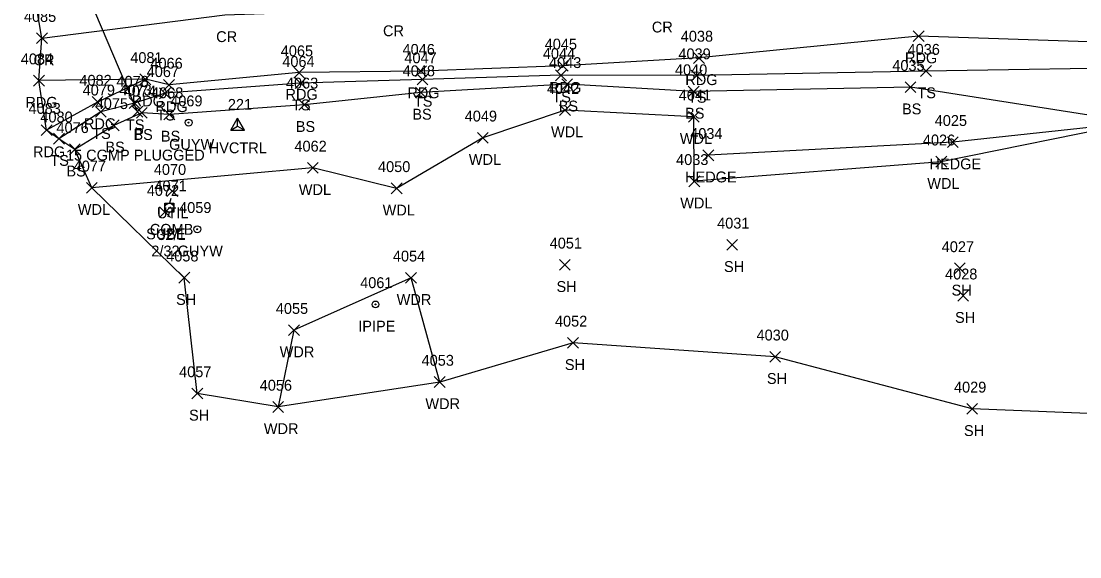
# Model space of a CAD drawing. Extents: x 1439173 to 1457902, y 641926 to 659889.
# Drawn here: x 1445362.7 to 1445557.8, y 655190.5 to 655289.2 of the extents above; entities that cross this region are included whole.
import ezdxf

# ---------------------------------------------------------------- set-up
doc = ezdxf.new("R2010")
doc.units = 0
for name, color, linetype in [('C_A', 7, 'Continuous'), ('C_I', 7, 'Continuous'), ('CPSM', 7, 'Continuous'), ('D_A', 7, 'Continuous'), ('D_C', 7, 'Continuous'), ('D_I', 7, 'Continuous'), ('D_TIC', 7, 'Continuous'), ('DCP', 7, 'Continuous'), ('L_A', 7, 'Continuous'), ('L_I', 7, 'Continuous'), ('L_TIC', 7, 'Continuous'), ('LAHR', 7, 'Continuous'), ('LAWA', 7, 'Continuous'), ('LELB', 7, 'Continuous'), ('LSOGP', 7, 'Continuous'), ('M_A', 7, 'Continuous'), ('M_I', 7, 'Continuous'), ('MPIP', 7, 'Continuous'), ('P_A', 7, 'Continuous'), ('P_I', 7, 'Continuous'), ('P_TIC', 7, 'Continuous'), ('PEU', 7, 'Continuous'), ('PRC', 7, 'Continuous'), ('U_A', 7, 'Continuous'), ('U_C', 7, 'Continuous'), ('U_I', 7, 'Continuous'), ('U_TIC', 7, 'Continuous'), ('UDEFAULT', 7, 'Continuous'), ('UP', 7, 'Continuous'), ('UPGW', 7, 'Continuous')]:
    doc.layers.add(name, color=color, linetype=linetype)

msp = doc.modelspace()

# ---------------------------------------------------------------- linework, layer by layer
at = {"layer": 'CPSM'}
for p, q in [((1445401.31, 655269.12), (1445402.56, 655271.29)), ((1445403.81, 655269.12), (1445402.56, 655271.29)), ((1445402.56, 655269.84), (1445402.56, 655271.29)), ((1445401.31, 655269.12), (1445402.56, 655269.84)), ((1445401.31, 655269.12), (1445403.81, 655269.12)), ((1445402.56, 655269.84), (1445402.56, 655269.84)), ((1445402.56, 655269.84), (1445403.81, 655269.12))]:
    msp.add_line(p, q, dxfattribs=at)
at = {"layer": 'D_TIC'}
for points in [[(1445383.13, 655271.5), (1445385.13, 655273.5)], [(1445385.13, 655271.5), (1445383.13, 655273.5)]]:
    msp.add_lwpolyline(points, dxfattribs=at)
at = {"layer": 'DCP'}
msp.add_lwpolyline([(1445384.13, 655272.5), (1445368.6, 655309.08)], dxfattribs=at)
at = {"layer": 'L_TIC'}
for points in [[(1445528.41, 655278.98), (1445530.41, 655280.98)], [(1445530.41, 655278.98), (1445528.41, 655280.98)], [(1445413.18, 655276.74), (1445415.18, 655278.74)], [(1445415.18, 655276.74), (1445413.18, 655278.74)], [(1445435.64, 655277.43), (1445437.64, 655279.43)], [(1445437.64, 655277.43), (1445435.64, 655279.43)], [(1445461.15, 655278.21), (1445463.15, 655280.21)], [(1445463.15, 655278.21), (1445461.15, 655280.21)], [(1445486.15, 655278.15), (1445488.15, 655280.15)], [(1445488.15, 655278.15), (1445486.15, 655280.15)], [(1445388.2, 655274.88), (1445390.2, 655276.88)], [(1445390.2, 655274.88), (1445388.2, 655276.88)], [(1445435.32, 655275.03), (1445437.32, 655277.03)], [(1445437.32, 655275.03), (1445435.32, 655277.03)], [(1445462.29, 655276.54), (1445464.29, 655278.54)], [(1445464.29, 655276.54), (1445462.29, 655278.54)], [(1445485.59, 655275.22), (1445487.59, 655277.22)], [(1445487.59, 655275.22), (1445485.59, 655277.22)], [(1445525.55, 655276.01), (1445527.55, 655278.01)], [(1445527.55, 655276.01), (1445525.55, 655278.01)], [(1445382.58, 655273.09), (1445384.58, 655275.09)], [(1445384.58, 655273.09), (1445382.58, 655275.09)], [(1445413.85, 655272.76), (1445415.85, 655274.76)], [(1445415.85, 655272.76), (1445413.85, 655274.76)], [(1445376.36, 655271.48), (1445378.36, 655273.48)], [(1445378.36, 655271.48), (1445376.36, 655273.48)], [(1445383.93, 655271.29), (1445385.93, 655273.29)], [(1445385.93, 655271.29), (1445383.93, 655273.29)], [(1445388.99, 655270.98), (1445390.99, 655272.98)], [(1445390.99, 655270.98), (1445388.99, 655272.98)], [(1445461.9, 655271.77), (1445463.9, 655273.77)], [(1445463.9, 655271.77), (1445461.9, 655273.77)], [(1445378.76, 655268.98), (1445380.76, 655270.98)], [(1445380.76, 655268.98), (1445378.76, 655270.98)], [(1445485.63, 655270.56), (1445487.63, 655272.56)], [(1445487.63, 655270.56), (1445485.63, 655272.56)], [(1445368.65, 655266.52), (1445370.65, 655268.52)], [(1445370.65, 655266.52), (1445368.65, 655268.52)], [(1445446.76, 655266.69), (1445448.76, 655268.69)], [(1445448.76, 655266.69), (1445446.76, 655268.69)], [(1445533.36, 655265.87), (1445535.36, 655267.87)], [(1445535.36, 655265.87), (1445533.36, 655267.87)], [(1445371.58, 655264.56), (1445373.58, 655266.56)], [(1445373.58, 655264.56), (1445371.58, 655266.56)], [(1445488.31, 655263.47), (1445490.31, 655265.47)], [(1445490.31, 655263.47), (1445488.31, 655265.47)], [(1445415.42, 655261.14), (1445417.42, 655263.14)], [(1445417.42, 655261.14), (1445415.42, 655263.14)], [(1445531.23, 655262.28), (1445533.23, 655264.28)], [(1445533.23, 655262.28), (1445531.23, 655264.28)], [(1445374.7, 655257.48), (1445376.7, 655259.48)], [(1445376.7, 655257.48), (1445374.7, 655259.48)], [(1445430.87, 655257.37), (1445432.87, 655259.37)], [(1445432.87, 655257.37), (1445430.87, 655259.37)], [(1445485.71, 655258.67), (1445487.71, 655260.67)], [(1445487.71, 655258.67), (1445485.71, 655260.67)], [(1445492.7, 655246.96), (1445494.7, 655248.96)], [(1445494.7, 655246.96), (1445492.7, 655248.96)], [(1445461.85, 655243.28), (1445463.85, 655245.28)], [(1445463.85, 655243.28), (1445461.85, 655245.28)], [(1445534.64, 655242.62), (1445536.64, 655244.62)], [(1445536.64, 655242.62), (1445534.64, 655244.62)], [(1445391.74, 655240.9), (1445393.74, 655242.9)], [(1445393.74, 655240.9), (1445391.74, 655242.9)], [(1445433.52, 655240.89), (1445435.52, 655242.89)], [(1445435.52, 655240.89), (1445433.52, 655242.89)], [(1445535.27, 655237.59), (1445537.27, 655239.59)], [(1445537.27, 655237.59), (1445535.27, 655239.59)], [(1445411.95, 655231.24), (1445413.95, 655233.24)], [(1445413.95, 655231.24), (1445411.95, 655233.24)], [(1445463.38, 655228.9), (1445465.38, 655230.9)], [(1445465.38, 655228.9), (1445463.38, 655230.9)], [(1445500.62, 655226.34), (1445502.62, 655228.34)], [(1445502.62, 655226.34), (1445500.62, 655228.34)], [(1445438.81, 655221.69), (1445440.81, 655223.69)], [(1445440.81, 655221.69), (1445438.81, 655223.69)], [(1445394.13, 655219.58), (1445396.13, 655221.58)], [(1445396.13, 655219.58), (1445394.13, 655221.58)], [(1445409.03, 655217.09), (1445411.03, 655219.09)], [(1445411.03, 655217.09), (1445409.03, 655219.09)], [(1445536.92, 655216.74), (1445538.92, 655218.74)], [(1445538.92, 655216.74), (1445536.92, 655218.74)]]:
    msp.add_lwpolyline(points, dxfattribs=at)
at = {"layer": 'LAHR'}
msp.add_lwpolyline([(1445568.02, 655270.53), (1445534.36, 655266.87), (1445489.31, 655264.47)], dxfattribs=at)
at = {"layer": 'LAWA'}
for points in [[(1445797.04, 655161.12), (1445780.89, 655226.52), (1445771.34, 655256.9), (1445758.58, 655271.13), (1445738.33, 655277.27), (1445708.41, 655281.97), (1445687.7, 655284.91), (1445656.44, 655282.56), (1445626.98, 655280.3), (1445588.82, 655280.52), (1445575.01, 655280.69), (1445568.02, 655270.53), (1445532.23, 655263.28), (1445486.71, 655259.67), (1445486.63, 655271.56), (1445462.9, 655272.77), (1445447.76, 655267.69), (1445431.87, 655258.37), (1445416.42, 655262.14), (1445375.7, 655258.48)], [(1445439.81, 655222.69), (1445434.52, 655241.89), (1445412.95, 655232.24), (1445410.03, 655218.09)]]:
    msp.add_lwpolyline(points, dxfattribs=at)
at = {"layer": 'LELB'}
for points in [[(1445575.01, 655280.69), (1445529.41, 655279.98), (1445487.15, 655279.15), (1445462.15, 655279.21), (1445436.64, 655278.43), (1445414.18, 655277.74), (1445389.2, 655275.88), (1445383.58, 655274.09), (1445377.36, 655272.48), (1445369.65, 655267.52)], [(1445813.85, 655056.86), (1445803.59, 655087.69), (1445795.46, 655122.74), (1445792.34, 655159.64), (1445783.97, 655197.51), (1445772.26, 655223.69), (1445766.3, 655253.26), (1445755.33, 655265.09), (1445731.88, 655270.35), (1445708.25, 655276.14), (1445681.4, 655276.68), (1445656.25, 655277.39), (1445629.76, 655276.61), (1445588.68, 655274.85), (1445568.02, 655270.53), (1445526.55, 655277.01), (1445486.59, 655276.22), (1445463.29, 655277.54), (1445436.32, 655276.03), (1445414.85, 655273.76), (1445389.99, 655271.98), (1445384.93, 655272.29), (1445379.76, 655269.98), (1445372.58, 655265.56)]]:
    msp.add_lwpolyline(points, dxfattribs=at)
at = {"layer": 'LSOGP'}
msp.add_lwpolyline([(1445571.44, 655216.42), (1445537.92, 655217.74), (1445501.61, 655227.34), (1445464.37, 655229.89), (1445439.8, 655222.69), (1445410.03, 655218.09), (1445395.13, 655220.57), (1445392.74, 655241.89), (1445375.69, 655258.47), (1445372.58, 655265.55), (1445369.64, 655267.51), (1445367.37, 655269.09), (1445365.96, 655278.22), (1445366.52, 655286.04), (1445364.46, 655298.02)], dxfattribs=at)
at = {"layer": 'MPIP'}
for radius in [0.625, 0.0833]:
    msp.add_circle((1445427.97, 655236.99), radius, dxfattribs=at)
at = {"layer": 'P_TIC'}
for points in [[(1445365.52, 655285.04), (1445367.52, 655287.04)], [(1445367.52, 655285.04), (1445365.52, 655287.04)], [(1445527.05, 655285.41), (1445529.05, 655287.41)], [(1445529.05, 655285.41), (1445527.05, 655287.41)], [(1445486.57, 655281.4), (1445488.57, 655283.4)], [(1445488.57, 655281.4), (1445486.57, 655283.4)], [(1445412.9, 655278.7), (1445414.9, 655280.7)], [(1445414.9, 655278.7), (1445412.9, 655280.7)], [(1445435.35, 655278.97), (1445437.35, 655280.97)], [(1445437.35, 655278.97), (1445435.35, 655280.97)], [(1445461.49, 655279.95), (1445463.49, 655281.95)], [(1445463.49, 655279.95), (1445461.49, 655281.95)], [(1445364.96, 655277.22), (1445366.96, 655279.22)], [(1445366.96, 655277.22), (1445364.96, 655279.22)], [(1445384.57, 655277.46), (1445386.57, 655279.46)], [(1445386.57, 655277.46), (1445384.57, 655279.46)], [(1445384.57, 655277.46), (1445386.57, 655279.46)], [(1445386.57, 655277.46), (1445384.57, 655279.46)], [(1445388.94, 655276.42), (1445390.94, 655278.42)], [(1445390.94, 655276.42), (1445388.94, 655278.42)], [(1445375.76, 655273.28), (1445377.76, 655275.28)], [(1445377.76, 655273.28), (1445375.76, 655275.28)], [(1445366.38, 655268.1), (1445368.38, 655270.1)], [(1445368.38, 655268.1), (1445366.38, 655270.1)]]:
    msp.add_lwpolyline(points, dxfattribs=at)
at = {"layer": 'PEU'}
for points in [[(1445786.91, 655251.1), (1445779.41, 655263.71), (1445764.33, 655276.77), (1445740.6, 655285.59), (1445704.47, 655287.39), (1445687.24, 655286.84), (1445655.02, 655285.67), (1445627.28, 655284.31), (1445590.55, 655284.33), (1445528.05, 655286.41), (1445487.57, 655282.4), (1445462.49, 655280.95), (1445436.35, 655279.97), (1445413.9, 655279.7), (1445389.94, 655277.42), (1445385.57, 655278.46), (1445365.96, 655278.22)], [(1445385.57, 655278.46), (1445376.76, 655274.28), (1445367.38, 655269.1)]]:
    msp.add_lwpolyline(points, dxfattribs=at)
at = {"layer": 'PRC'}
msp.add_lwpolyline([(1445366.52, 655286.04), (1445400.19, 655290.32), (1445430.92, 655291.4), (1445480.45, 655292.09), (1445530.17, 655294.26), (1445565.75, 655294.83), (1445602.7, 655294.44), (1445643.3, 655294.36), (1445680.94, 655296.02), (1445709.23, 655295.88), (1445737.49, 655296.64), (1445766.42, 655294.95), (1445779.59, 655296.93)], dxfattribs=at)
at = {"layer": 'U_TIC'}
for points in [[(1445388.18, 655252.99), (1445390.18, 655254.99)], [(1445390.18, 655252.99), (1445388.18, 655254.99)]]:
    msp.add_lwpolyline(points, dxfattribs=at)
at = {"layer": 'UDEFAULT'}
for points in [[(1445389.55, 655256.85), (1445391.55, 655258.85)], [(1445391.55, 655256.85), (1445389.55, 655258.85)]]:
    msp.add_lwpolyline(points, dxfattribs=at)
at = {"layer": 'UP'}
for p, q in [((1445389.18, 655253.98), (1445389.18, 655255.65)), ((1445389.18, 655255.65), (1445390.84, 655255.65)), ((1445390.26, 655256.48), (1445390.01, 655255.65)), ((1445390.84, 655255.65), (1445390.84, 655253.98)), ((1445390.84, 655253.98), (1445389.18, 655253.98)), ((1445389.76, 655253.15), (1445390.01, 655253.98)), ((1445390.01, 655254.82), (1445390.01, 655254.82))]:
    msp.add_line(p, q, dxfattribs=at)
msp.add_circle((1445390.01, 655254.82), 0.833, dxfattribs=at)
at = {"layer": 'UPGW'}
for centre, radius in [((1445393.54, 655270.48), 0.625), ((1445393.54, 655270.48), 0.0833), ((1445395.14, 655250.83), 0.625), ((1445395.14, 655250.83), 0.0833)]:
    msp.add_circle(centre, radius, dxfattribs=at)

# ---------------------------------------------------------------- texts
at = {"layer": 'C_A'}
msp.add_text('HVCTRL', height=2, dxfattribs=at).set_placement((1445397.25, 655264.84))
at = {"layer": 'C_I'}
msp.add_text('221', height=2, dxfattribs=at).set_placement((1445400.77, 655272.84))
at = {"layer": 'D_A'}
msp.add_text('P', height=2, dxfattribs=at).set_placement((1445383.51, 655267.5))
at = {"layer": 'D_C'}
msp.add_text('15 CGMP PLUGGED', height=2, dxfattribs=at).set_placement((1445370.94, 655263.5))
at = {"layer": 'D_I'}
msp.add_text('4073', height=2, dxfattribs=at).set_placement((1445380.79, 655275.5))
at = {"layer": 'L_A'}
for s, p in [('TS', (1445527.82, 655274.98)), ('TS', (1445412.59, 655272.74)), ('TS', (1445435.05, 655273.43)), ('TS', (1445460.56, 655274.21)), ('TS', (1445485.56, 655274.15)), ('TS', (1445387.61, 655270.88)), ('BS', (1445434.76, 655271.03)), ('BS', (1445461.73, 655272.54)), ('BS', (1445485.03, 655271.22)), ('BS', (1445524.99, 655272.01)), ('TS', (1445381.99, 655269.09)), ('BS', (1445413.29, 655268.76)), ('TS', (1445375.77, 655267.48)), ('BS', (1445383.37, 655267.29)), ('BS', (1445388.43, 655266.98)), ('WDL', (1445460.32, 655267.77)), ('BS', (1445378.2, 655264.98)), ('WDL', (1445484.05, 655266.56)), ('TS', (1445368.06, 655262.52)), ('WDL', (1445445.17, 655262.69)), ('HEDGE', (1445530.06, 655261.87)), ('BS', (1445371.02, 655260.56)), ('HEDGE', (1445485.01, 655259.47)), ('WDL', (1445413.84, 655257.14)), ('WDL', (1445529.65, 655258.28)), ('WDL', (1445373.12, 655253.48)), ('WDL', (1445429.29, 655253.37)), ('WDL', (1445484.13, 655254.67)), ('SH', (1445492.19, 655242.96)), ('SH', (1445461.33, 655239.28)), ('SH', (1445534.13, 655238.62)), ('SH', (1445391.23, 655236.9)), ('WDR', (1445431.88, 655236.89)), ('SH', (1445534.76, 655233.59)), ('WDR', (1445410.32, 655227.24)), ('SH', (1445462.87, 655224.9)), ('SH', (1445500.1, 655222.34)), ('WDR', (1445437.17, 655217.69)), ('SH', (1445393.62, 655215.58)), ('WDR', (1445407.4, 655213.09)), ('SH', (1445536.41, 655212.74))]:
    msp.add_text(s, height=2, dxfattribs=at).set_placement(p)
at = {"layer": 'L_I'}
for s, p in [('4036', (1445526.02, 655282.98)), ('4064', (1445410.8, 655280.74)), ('4047', (1445433.3, 655281.43)), ('4044', (1445458.81, 655282.21)), ('4043', (1445459.95, 655280.54)), ('4039', (1445483.8, 655282.15)), ('4067', (1445385.81, 655278.88)), ('4048', (1445432.98, 655279.03)), ('4040', (1445483.16, 655279.22)), ('4035', (1445523.21, 655280.01)), ('4078', (1445380.24, 655277.09)), ('4063', (1445411.47, 655276.76)), ('4079', (1445374.01, 655275.48)), ('4074', (1445381.59, 655275.29)), ('4068', (1445386.61, 655274.98)), ('4042', (1445459.56, 655275.77)), ('4075', (1445376.42, 655272.98)), ('4041', (1445483.86, 655274.56)), ('4080', (1445366.22, 655270.52)), ('4049', (1445444.41, 655270.69)), ('4025', (1445531.02, 655269.87)), ('4076', (1445369.19, 655268.56)), ('4034', (1445485.97, 655267.47)), ('4062', (1445413.04, 655265.14)), ('4026', (1445528.84, 655266.28)), ('4077', (1445372.36, 655261.48)), ('4050', (1445428.44, 655261.37)), ('4033', (1445483.37, 655262.67)), ('4031', (1445490.93, 655250.96)), ('4051', (1445460.07, 655247.28)), ('4027', (1445532.31, 655246.62)), ('4058', (1445389.41, 655244.9)), ('4054', (1445431.18, 655244.89)), ('4028', (1445532.93, 655241.59)), ('4055', (1445409.61, 655235.24)), ('4052', (1445461.04, 655232.9)), ('4030', (1445498.19, 655230.34)), ('4053', (1445436.47, 655225.69)), ('4057', (1445391.79, 655223.58)), ('4056', (1445406.64, 655221.09)), ('4029', (1445534.57, 655220.74))]:
    msp.add_text(s, height=2, dxfattribs=at).set_placement(p)
at = {"layer": 'M_A'}
msp.add_text('IPIPE', height=2, dxfattribs=at).set_placement((1445424.8, 655231.99))
at = {"layer": 'M_I'}
msp.add_text('4061', height=2, dxfattribs=at).set_placement((1445425.15, 655239.99))
at = {"layer": 'P_A'}
for s, p in [('CR', (1445429.36, 655286.4)), ('CR', (1445478.89, 655287.09)), ('CR', (1445398.62, 655285.32)), ('CR', (1445364.96, 655281.04)), ('RDG', (1445525.54, 655281.41)), ('RDG', (1445485.06, 655277.4)), ('RDG', (1445411.39, 655274.7)), ('RDG', (1445433.84, 655274.97)), ('RDG', (1445459.97, 655275.95)), ('RDG', (1445363.45, 655273.22)), ('RDG', (1445383.05, 655273.46)), ('RDG', (1445383.05, 655273.46)), ('RDG', (1445387.43, 655272.42)), ('RDG', (1445374.25, 655269.28)), ('RDG', (1445364.86, 655264.1))]:
    msp.add_text(s, height=2, dxfattribs=at).set_placement(p)
at = {"layer": 'P_I'}
for s, p in [('4085', (1445363.19, 655289.04)), ('4038', (1445484.23, 655285.4)), ('4065', (1445410.52, 655282.7)), ('4046', (1445432.96, 655282.97)), ('4045', (1445459.15, 655283.95)), ('4084', (1445362.62, 655281.22)), ('4081', (1445382.79, 655281.46)), ('4081', (1445382.79, 655281.46)), ('4066', (1445386.5, 655280.42)), ('4082', (1445373.42, 655277.28)), ('4083', (1445364.04, 655272.1))]:
    msp.add_text(s, height=2, dxfattribs=at).set_placement(p)
at = {"layer": 'U_A'}
for s, p in [('GUYW', (1445389.94, 655265.48)), ('UTIL', (1445387.72, 655252.85)), ('COMB', (1445386.39, 655249.82)), ('SUBE', (1445385.71, 655248.99)), ('GUYW', (1445391.53, 655245.83))]:
    msp.add_text(s, height=2, dxfattribs=at).set_placement(p)
at = {"layer": 'U_C'}
for s, p in [('32/1', (1445387.78, 655248.85)), ('2/32', (1445386.67, 655245.82))]:
    msp.add_text(s, height=2, dxfattribs=at).set_placement(p)
at = {"layer": 'U_I'}
for s, p in [('4069', (1445390.15, 655273.48)), ('4070', (1445387.13, 655260.85)), ('4071', (1445387.24, 655257.82)), ('4072', (1445385.84, 655256.99)), ('4059', (1445391.79, 655253.83))]:
    msp.add_text(s, height=2, dxfattribs=at).set_placement(p)

doc.saveas('drawing.dxf')
